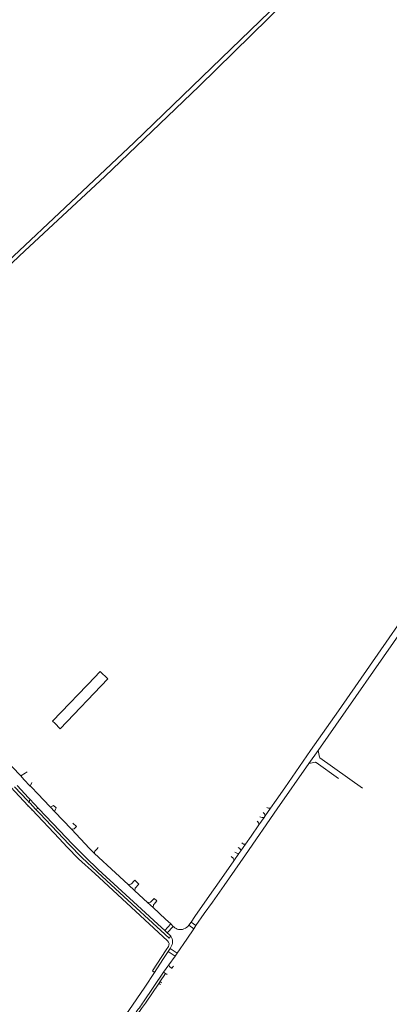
# Model space of a CAD drawing. Extents: x 145000 to 155000, y 457500 to 470000.
# Tile 357 of 548: x 149934 to 150187, y 465149 to 465822. Entities that reach past the tile are written whole.
import ezdxf

# ---------------------------------------------------------------- set-up
doc = ezdxf.new("R2010")
doc.units = 0
doc.header["$LTSCALE"] = 0.2
doc.header["$MEASUREMENT"] = 0
doc.layers.add('kant verharding', color=252, linetype='Continuous', lineweight=0)

msp = doc.modelspace()

# ---------------------------------------------------------------- linework, layer by layer
at = {"layer": 'kant verharding', "lineweight": 0}
for p, q in [((150138.46, 465322.57), (150204.95, 465418.03)), ((150132.17, 465313.65), (150138.46, 465322.57)), ((149918.35, 465308.2), (149940.06, 465285.15)), ((149938.07, 465307.17), (149935.08, 465305.26)), ((149939.56, 465308.12), (149938.07, 465307.17)), ((149942.71, 465300.82), (149941.67, 465298.33)), ((149941.67, 465298.33), (149942.05, 465297.95)), ((149939.76, 465284.58), (149940.06, 465285.15)), ((149940.06, 465285.15), (149942.96, 465282.08)), ((149940.96, 465287.17), (149941.37, 465289.32)), ((149947.34, 465282.99), (149941.37, 465289.32)), ((149955.43, 465283.97), (149957.57, 465285.05)), ((149955.43, 465283.97), (149958.18, 465281.06)), ((149959.36, 465283.4), (149957.57, 465285.05)), ((149942.4, 465281.78), (149942.96, 465282.08)), ((149947.34, 465282.99), (149945.24, 465282.63)), ((149958.18, 465281.06), (149959.14, 465282.97)), ((149958.18, 465281.06), (149969.73, 465268.86)), ((149959.14, 465282.97), (149959.36, 465283.4)), ((150101.57, 465276.94), (150102.35, 465278.05)), ((150102.35, 465278.05), (150105.88, 465283.12)), ((149973.2, 465270.73), (149970.77, 465273.03)), ((149972.75, 465270.22), (149973.2, 465270.73)), ((150098.06, 465271.89), (150101.57, 465276.94)), ((150085.69, 465254.17), (150088.86, 465258.7)), ((150086.28, 465259.48), (150087.37, 465258.68)), ((149987.29, 465255.49), (149985.86, 465253.92)), ((149987.99, 465256.27), (149987.29, 465255.49)), ((150080.87, 465247.28), (150084.39, 465252.32)), ((150081.53, 465253.24), (150082.84, 465252.4)), ((150085.01, 465255.55), (150083.93, 465256.4)), ((150084.39, 465252.32), (150085.69, 465254.17)), ((150070.73, 465232.78), (150080.87, 465247.28)), ((150080.46, 465249.08), (150079.14, 465250.11)), ((150013.24, 465226.79), (150008.55, 465231)), ((150012.48, 465233.27), (150010.99, 465231.74)), ((150013.13, 465233.95), (150012.48, 465233.27)), ((150016, 465231.29), (150013.13, 465233.95)), ((150013.96, 465229.13), (150015.21, 465230.53)), ((150015.21, 465230.53), (150016, 465231.29)), ((150021.74, 465218.77), (150013.24, 465226.79)), ((150025.67, 465215.28), (150021.74, 465218.77)), ((150025.62, 465220.85), (150024.28, 465219.44)), ((150026.33, 465221.59), (150025.62, 465220.85)), ((150028.13, 465219.79), (150026.31, 465217.56)), ((150028.13, 465219.79), (150026.33, 465221.59)), ((150034.15, 465207.45), (150025.67, 465215.28)), ((150060.66, 465211.3), (150054.95, 465203)), ((150033.58, 465199.64), (150028.94, 465203.87)), ((150037.68, 465204.11), (150033.58, 465199.64)), ((150034.15, 465207.45), (150037.68, 465204.11)), ((150037.68, 465204.11), (150039.45, 465202.43)), ((150051.59, 465205.42), (150050.01, 465203.21)), ((150051.59, 465205.42), (150054.29, 465209.16)), ((150054.95, 465203), (150051.59, 465205.42)), ((150035.36, 465198.02), (150033.58, 465199.64)), ((150035.36, 465198.02), (150039.45, 465202.43)), ((150036.56, 465196.91), (150035.36, 465198.02)), ((150039.82, 465202.08), (150039.45, 465202.43)), ((150053.42, 465200.75), (150048.64, 465193.8)), ((150050.01, 465203.21), (150053.42, 465200.75)), ((150053.42, 465200.75), (150054.95, 465203)), ((150035.61, 465192.5), (150035.45, 465192.65)), ((150048.64, 465193.8), (150042.03, 465184.16)), ((150036.07, 465188.66), (150034.58, 465186.38)), ((150035.97, 465185.38), (150037.29, 465187.39)), ((150040.66, 465182.17), (150035.97, 465185.38)), ((150037.29, 465187.39), (150037.79, 465188.15)), ((150037.29, 465187.39), (150042.03, 465184.16)), ((150042.03, 465184.16), (150040.66, 465182.17)), ((150036.37, 465176.09), (150040.66, 465182.17)), ((150032.87, 465171.12), (150019.11, 465150.93)), ((150019.93, 465160.88), (150026.58, 465171.03)), ((150030.36, 465164.57), (150034.23, 465170.24)), ((150032.87, 465171.12), (150036.37, 465176.09)), ((150034.23, 465170.24), (150032.87, 465171.12)), ((150034.23, 465170.24), (150035.02, 465169.69)), ((150035.02, 465169.69), (150035.33, 465169.49)), ((150037.18, 465174.72), (150038.03, 465174.12)), ((150038.03, 465174.12), (150038.41, 465173.81)), ((150038.41, 465173.81), (150038.27, 465173.62)), ((150039.64, 465175.32), (150038.41, 465173.81)), ((150029.55, 465163.38), (150030.36, 465164.57)), ((150029.55, 465163.38), (150030.03, 465163.06)), ((150030.03, 465163.06), (150030.6, 465162.68)), ((150030.36, 465164.57), (150030.92, 465164.2)), ((150030.92, 465164.2), (150031.35, 465163.9))]:
    msp.add_line(p, q, dxfattribs=at)
at = {"layer": 'kant verharding', "lineweight": 0, "flags": 128}
for points in [[(149848.5, 465578.92), (149865.04, 465595.02), (149883.31, 465612.59), (149937.82, 465664.03), (149992.58, 465714.98), (150057.15, 465776.6), (150140.16, 465858.13), (150138.49, 465859.76), (150012.71, 465738.26), (149882.84, 465615.96), (149856.24, 465590.61)], [(150257.11, 465500), (150242.15, 465478.82), (150222.84, 465451.23), (150204.11, 465424.22), (150187.18, 465399.72), (150152.37, 465349.7), (150133.33, 465322.66), (150115.7, 465297.2), (150109.73, 465288.65), (150105.88, 465283.12)], [(149958.34, 465341.22), (149956.92, 465342.61), (149986.29, 465373.29), (149988.49, 465375.65), (149989.5, 465376.66), (149994.68, 465371.68), (149962, 465337.53), (149958.34, 465341.22)], [(149920.41, 465320.74), (149933.84, 465306.62), (149935.08, 465305.26)], [(150138.46, 465322.57), (150139.35, 465318.15), (150139.41, 465318.09)], [(150139.41, 465318.09), (150139.79, 465317.63), (150168.94, 465296.85)], [(150074.19, 465230.36), (150088.93, 465251.35), (150110.6, 465282.68), (150132.17, 465313.65)], [(150132.17, 465313.65), (150136.63, 465314.56), (150137.02, 465314.5)], [(150137.02, 465314.5), (150137.21, 465314.47), (150152.43, 465303.61)], [(149941.67, 465298.33), (149937.3, 465302.84), (149935.08, 465305.26)], [(149930.87, 465297.89), (149939.69, 465288.36), (149940.96, 465287.17)], [(149932.76, 465298.62), (149940.36, 465290.39), (149941.37, 465289.32)], [(149942.05, 465297.95), (149947.31, 465292.53), (149950.51, 465289.07), (149955.43, 465283.97)], [(149945.24, 465282.63), (149941.6, 465286.58), (149940.96, 465287.17)], [(150035.45, 465192.65), (149985.82, 465238.68), (149974.68, 465248.6), (149966.96, 465256.55), (149961.48, 465262.41), (149942.96, 465282.08)], [(149945.24, 465282.63), (149948.14, 465279.48), (149968.33, 465258.42), (149976.92, 465249.53), (149987.53, 465239.39), (150000, 465228.04)], [(150028.94, 465203.87), (150017.76, 465214.26), (149988.13, 465241.31), (149979.38, 465249.8), (149970.38, 465258.8), (149961.81, 465267.64), (149947.34, 465282.99)], [(150088.86, 465258.7), (150092.63, 465264.09), (150098.06, 465271.89)], [(149969.73, 465268.86), (149971.7, 465269.02), (149972.75, 465270.22)], [(149985.67, 465252.27), (149982.08, 465255.71), (149969.73, 465268.86)], [(149985.67, 465252.27), (150000, 465238.97), (150008.55, 465231)], [(150010.99, 465231.74), (150010.45, 465231.23), (150008.55, 465231)], [(150054.29, 465209.16), (150064.2, 465223.45), (150070.73, 465232.78)], [(150060.66, 465211.3), (150066.27, 465219.08), (150074.19, 465230.36)], [(150000, 465228.04), (150036.56, 465194.38), (150037.68, 465195.69)], [(150013.24, 465226.79), (150013.27, 465228.62), (150013.96, 465229.13)], [(150024.28, 465219.44), (150023.77, 465218.95), (150021.74, 465218.77)], [(150026.31, 465217.56), (150025.92, 465217.31), (150025.67, 465215.28)], [(150034.58, 465186.38), (150025.13, 465171.96), (150026.58, 465171.03)], [(150026.58, 465171.03), (150032.22, 465179.69), (150035.97, 465185.38)], [(150036.37, 465176.09), (150036.76, 465175.02), (150037.18, 465174.72)], [(150014.65, 465141.93), (150017.8, 465146.23), (150020.45, 465149.99), (150029.55, 465163.38)], [(149963.07, 465104.21), (149972.07, 465109.5), (149979.87, 465114.28), (149983.15, 465116.63), (149988.75, 465121.48), (149990.85, 465123.39), (149994.48, 465127.16), (150004.39, 465138.87), (150009.13, 465145.05), (150019.93, 465160.88)]]:
    msp.add_lwpolyline(points, dxfattribs=at)
at = {"layer": 'kant verharding', "lineweight": 0}
for centre, radius, start, end in [((150100.71, 465281.58), 4.73, 245.59341, 280.58171), ((150098.41, 465277.16), 4.04, 12.76836, 51.54552), ((150105.53, 465287.27), 4.16, 238.20874, 274.82364), ((150094.54, 465271.63), 3.53, 4.28274, 52.07444), ((150088.08, 465261.35), 2.76, 255.05712, 286.33087), ((149988.25, 465252.81), 2.64, 154.95577, 191.80939), ((150083.74, 465254.51), 2.29, 247.0062, 286.71604), ((150083.36, 465253.87), 2.35, 7.37381, 45.58974), ((150077.1, 465247.38), 3.77, 358.45481, 26.9316), ((150032.21, 465191.84), 6.69, 35.09091, 49.33559), ((150033.57, 465190.3), 3, 326.74735, 47.16501), ((150032.2, 465191.83), 6.7, 326.63728, 35.11126)]:
    msp.add_arc(centre, radius, start, end, dxfattribs=at)
at = {"layer": 'kant verharding', "lineweight": 0, "extrusion": (0, 0, -1)}
for centre, radius, start, end in [((-150044.44, 465206.95), 6.71, 249.73915, 313.45211), ((-150044.44, 465206.95), 6.7, 213.86791, 249.75688), ((-149718.41, 465360.15), 366.33, 214.83006, 216.38468)]:
    msp.add_arc(centre, radius, start, end, dxfattribs=at)

doc.saveas('drawing.dxf')
